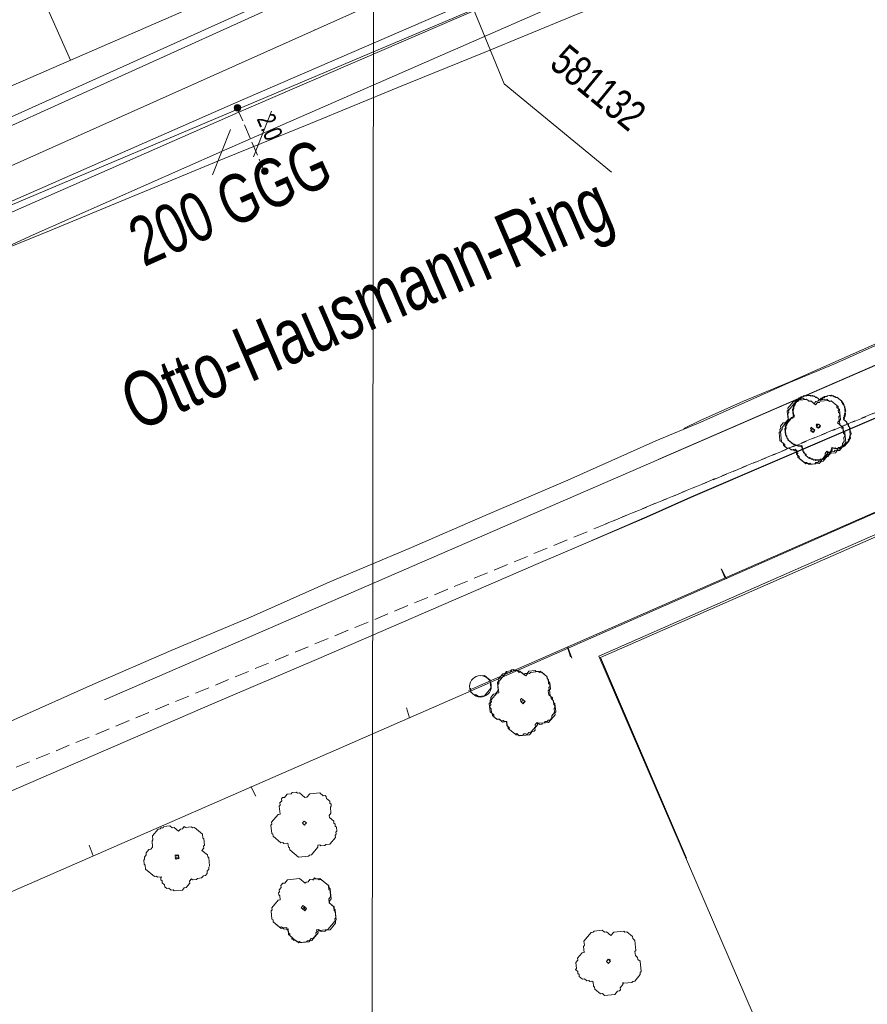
# Model space of a CAD drawing. Header units: metres. Extents: x -740 to 758, y -633 to 854.
# Tile 1032 of 1056: x 518 to 543, y 111 to 140. Entities that reach past the tile are written whole.
import ezdxf

# ---------------------------------------------------------------- set-up
doc = ezdxf.new("R2010")
doc.units = ezdxf.units.M
doc.header["$MEASUREMENT"] = 0
doc.linetypes.add('416_125', pattern=[0.5408, 0.416, -0.1248])
doc.linetypes.add('416_208', pattern=[0.624, 0.416, -0.208])
for name, color, linetype in [('Gas.LOVION', 7, 'Continuous'), ('Gis.LOVION', 7, 'Continuous'), ('Grundkarte.LOVION', 7, 'Continuous'), ('Grundkarte_Text.LOVION', 7, 'Continuous'), ('Strom.LOVION', 7, 'Continuous'), ('StromBemass.LOVION', 7, 'Continuous'), ('Telko.LOVION', 7, 'Continuous'), ('ViewBounds.LOVION', 7, 'Continuous'), ('Wasser.LOVION', 7, 'Continuous')]:
    doc.layers.add(name, color=color, linetype=linetype)
doc.styles.add('ERSTELLTER_STIL_1', font='arial.ttf')

msp = doc.modelspace()

# ---------------------------------------------------------------- hatches: boundary and pattern name
at = {"layer": 'StromBemass.LOVION', "linetype": 'Continuous', "lineweight": 13}
for points in [[(524.364, 136.887), (524.371, 136.896), (524.377, 136.907), (524.381, 136.918), (524.384, 136.929), (524.386, 136.941), (524.386, 136.953), (524.384, 136.964), (524.381, 136.976), (524.377, 136.987), (524.371, 136.997), (524.364, 137.007), (524.356, 137.015), (524.347, 137.023), (524.337, 137.029), (524.326, 137.034), (524.315, 137.038), (524.303, 137.04), (524.292, 137.04), (524.28, 137.04), (524.268, 137.037), (524.257, 137.034), (524.246, 137.029), (524.236, 137.022), (524.227, 137.015), (524.219, 137.006), (524.212, 136.997), (524.207, 136.986), (524.202, 136.975), (524.2, 136.964), (524.198, 136.952), (524.198, 136.94), (524.2, 136.929), (524.203, 136.917), (524.207, 136.906), (524.213, 136.896), (524.22, 136.886), (524.228, 136.878), (524.237, 136.87), (524.247, 136.864), (524.258, 136.859), (524.269, 136.855), (524.28, 136.853), (524.292, 136.853), (524.304, 136.853), (524.315, 136.856), (524.327, 136.859), (524.337, 136.864), (524.347, 136.871), (524.356, 136.878)], [(525.156, 135.053), (525.163, 135.063), (525.169, 135.073), (525.173, 135.084), (525.176, 135.095), (525.177, 135.107), (525.177, 135.119), (525.176, 135.13), (525.173, 135.142), (525.168, 135.153), (525.163, 135.163), (525.156, 135.172), (525.148, 135.181), (525.139, 135.188), (525.129, 135.195), (525.118, 135.199), (525.107, 135.203), (525.095, 135.205), (525.084, 135.206), (525.072, 135.205), (525.06, 135.203), (525.049, 135.199), (525.039, 135.194), (525.029, 135.188), (525.02, 135.18), (525.012, 135.172), (525.005, 135.162), (524.999, 135.152), (524.995, 135.141), (524.992, 135.13), (524.991, 135.118), (524.991, 135.106), (524.992, 135.095), (524.995, 135.083), (525, 135.073), (525.005, 135.062), (525.012, 135.053), (525.02, 135.044), (525.029, 135.037), (525.039, 135.031), (525.05, 135.026), (525.061, 135.022), (525.073, 135.02), (525.084, 135.019), (525.096, 135.02), (525.107, 135.022), (525.119, 135.026), (525.129, 135.031), (525.139, 135.037), (525.148, 135.045)]]:
    msp.add_hatch(color=7, dxfattribs=at).paths.add_polyline_path(points)

# ---------------------------------------------------------------- linework, layer by layer
at = {"layer": 'Gas.LOVION', "color": 1, "linetype": '416_208', "lineweight": 18}
for points in [[(564.232, 137.228), (557.166, 134.069), (534.951, 124.892)], [(550.571, 131.331), (494.76, 108.304)]]:
    msp.add_lwpolyline(points, dxfattribs=at)
at = {"layer": 'Gis.LOVION', "color": 44, "linetype": 'Continuous', "lineweight": 18}
for points in [[(584.28, 146.651), (557.179, 135.755), (536.483, 126.756)], [(552.539, 133.726), (520.443, 119.8)]]:
    msp.add_lwpolyline(points, dxfattribs=at)
for points in [[(541.503, 127.099), (541.506, 127.07), (541.493, 127.054), (541.496, 127.025), (541.43, 126.944), (541.433, 126.915), (541.403, 126.912), (541.337, 126.832), (541.308, 126.829), (541.282, 126.797), (541.252, 126.794), (541.239, 126.778), (541.181, 126.772), (541.167, 126.756), (541.05, 126.745), (541.034, 126.758), (540.976, 126.752), (540.944, 126.778), (540.914, 126.776), (540.866, 126.815), (540.837, 126.812), (540.74, 126.892), (540.737, 126.921), (540.689, 126.96), (540.686, 126.99), (540.67, 127.003), (540.667, 127.032), (540.651, 127.045), (540.646, 127.104), (540.63, 127.117), (540.627, 127.146), (540.64, 127.163), (540.552, 127.154), (540.536, 127.167), (540.507, 127.164), (540.491, 127.178), (540.461, 127.175), (540.429, 127.201), (540.4, 127.198), (540.239, 127.33), (540.236, 127.36), (540.204, 127.386), (540.201, 127.415), (540.185, 127.428), (540.183, 127.458), (540.166, 127.471), (540.149, 127.647), (540.162, 127.663), (540.157, 127.721), (540.183, 127.753), (540.18, 127.783), (540.233, 127.847), (540.23, 127.876), (540.27, 127.924), (540.299, 127.927), (540.339, 127.975), (540.368, 127.978), (540.394, 128.01), (540.424, 128.013), (540.392, 128.04), (540.374, 128.215), (540.388, 128.231), (540.385, 128.261), (540.398, 128.277), (540.395, 128.306), (540.422, 128.338), (540.419, 128.367), (540.564, 128.544), (540.593, 128.547), (540.62, 128.579), (540.678, 128.585), (540.705, 128.617), (540.721, 128.604), (540.896, 128.621), (540.912, 128.608), (540.942, 128.611), (540.958, 128.598), (540.987, 128.6), (541.035, 128.561), (541.065, 128.564), (541.161, 128.484), (541.201, 128.533), (541.23, 128.535), (541.256, 128.568), (541.286, 128.57), (541.299, 128.587), (541.357, 128.592), (541.37, 128.608), (541.488, 128.62), (541.504, 128.607), (541.533, 128.609), (541.565, 128.583), (541.594, 128.586), (541.626, 128.559), (541.656, 128.562), (541.784, 128.457), (541.787, 128.427), (541.819, 128.401), (541.822, 128.372), (541.854, 128.345), (541.857, 128.316), (541.873, 128.303), (541.893, 128.098), (541.88, 128.082), (541.883, 128.053), (541.87, 128.036), (541.873, 128.007), (541.846, 127.975), (541.852, 127.917), (541.932, 127.85), (541.935, 127.821), (541.967, 127.795), (541.97, 127.766), (541.986, 127.752), (541.989, 127.723), (542.021, 127.697), (542.044, 127.462), (542.018, 127.43), (542.023, 127.372), (541.984, 127.324), (541.987, 127.294), (541.894, 127.182), (541.865, 127.179), (541.825, 127.131), (541.767, 127.125), (541.754, 127.109), (541.695, 127.103), (541.682, 127.087), (541.623, 127.081), (541.607, 127.095), (541.549, 127.089), (541.533, 127.102)], [(541.529, 127.078), (541.516, 127.062), (541.519, 127.033), (541.479, 126.984), (541.482, 126.955), (541.39, 126.843), (541.36, 126.84), (541.334, 126.808), (541.305, 126.805), (541.278, 126.773), (541.22, 126.767), (541.207, 126.751), (541.031, 126.734), (541.015, 126.747), (540.986, 126.744), (540.953, 126.77), (540.924, 126.767), (540.892, 126.794), (540.863, 126.791), (540.766, 126.87), (540.763, 126.9), (540.715, 126.939), (540.712, 126.968), (540.68, 126.995), (540.674, 127.053), (540.658, 127.067), (540.65, 127.154), (540.637, 127.138), (540.607, 127.135), (540.591, 127.149), (540.533, 127.143), (540.501, 127.169), (540.471, 127.167), (540.439, 127.193), (540.41, 127.19), (540.249, 127.322), (540.246, 127.351), (540.214, 127.378), (540.208, 127.436), (540.176, 127.463), (540.162, 127.609), (540.175, 127.625), (540.172, 127.655), (540.186, 127.671), (540.18, 127.729), (540.206, 127.761), (540.203, 127.791), (540.335, 127.951), (540.365, 127.954), (540.391, 127.986), (540.42, 127.989), (540.415, 128.048), (540.399, 128.061), (540.387, 128.178), (540.4, 128.194), (540.398, 128.223), (540.411, 128.239), (540.408, 128.269), (540.421, 128.285), (540.418, 128.314), (540.445, 128.346), (540.442, 128.375), (540.547, 128.504), (540.577, 128.507), (540.616, 128.555), (540.646, 128.558), (540.659, 128.574), (540.688, 128.577), (540.701, 128.593), (540.877, 128.61), (540.893, 128.597), (540.952, 128.603), (540.968, 128.589), (540.997, 128.592), (541.045, 128.553), (541.074, 128.556), (541.171, 128.476), (541.197, 128.508), (541.227, 128.511), (541.253, 128.543), (541.282, 128.546), (541.309, 128.578), (541.367, 128.584), (541.38, 128.6), (541.468, 128.609), (541.484, 128.596), (541.543, 128.601), (541.575, 128.575), (541.604, 128.578), (541.636, 128.551), (541.666, 128.554), (541.81, 128.435), (541.813, 128.406), (541.845, 128.38), (541.848, 128.35), (541.864, 128.337), (541.867, 128.308), (541.883, 128.295), (541.892, 128.207), (541.908, 128.194), (541.911, 128.164), (541.897, 128.148), (541.906, 128.06), (541.893, 128.044), (541.896, 128.015), (541.869, 127.983), (541.872, 127.954), (541.846, 127.922), (541.942, 127.842), (541.945, 127.813), (541.993, 127.773), (541.999, 127.715), (542.031, 127.688), (542.043, 127.571), (542.059, 127.558), (542.064, 127.5), (542.051, 127.484), (542.054, 127.454), (542.041, 127.438), (542.047, 127.38), (542.007, 127.331), (542.01, 127.302), (541.878, 127.141), (541.848, 127.139), (541.835, 127.123), (541.806, 127.12), (541.793, 127.104), (541.734, 127.098), (541.721, 127.082), (541.604, 127.07), (541.588, 127.084)], [(541.134, 127.699), (541.121, 127.682), (541.105, 127.696), (541.092, 127.68), (541.06, 127.706), (541.073, 127.722), (541.057, 127.735), (541.07, 127.751), (541.054, 127.765), (541.067, 127.781), (541.126, 127.786), (541.158, 127.76), (541.161, 127.731), (541.148, 127.715)]]:
    msp.add_lwpolyline(points, close=True, dxfattribs=at)
msp.add_circle((541.125, 127.72), 0.0512, dxfattribs=at)
at = {"layer": 'Grundkarte.LOVION', "color": 8, "linetype": 'Continuous', "lineweight": 18}
for points in [[(558.934, 154.074), (559.673, 154.382), (572.024, 159.255), (578.287, 161.7), (590.804, 166.382), (599.981, 148.393), (585.604, 143.086), (581.248, 141.389), (571.83, 137.66), (567.33, 135.92), (560.58, 133.013), (558.71, 132.18), (549.321, 128.159), (548.418, 127.716), (531.329, 120.223), (530.989, 120.071)], [(453.775, 113.045), (457.382, 114.55), (462.063, 116.249), (466.858, 117.693), (473.913, 119.595), (481.17, 121.546), (486.917, 123.231), (490.695, 124.487), (495.816, 126.525), (500.855, 128.791), (525.818, 140.098), (534.777, 143.989), (544.114, 147.946), (553.404, 151.78), (559.715, 154.348), (572.066, 159.22), (574.116, 160.012)], [(453.775, 113.045), (457.382, 114.55), (462.063, 116.249), (466.858, 117.693), (473.913, 119.595), (481.17, 121.546), (486.917, 123.231), (490.695, 124.487), (495.816, 126.525), (500.855, 128.791), (525.818, 140.098), (534.777, 143.989), (544.114, 147.946), (553.404, 151.78), (559.715, 154.348), (572.066, 159.22), (574.116, 160.012)], [(574.116, 160.012), (572.066, 159.22), (559.715, 154.348), (553.404, 151.78), (544.114, 147.946), (534.777, 143.989), (525.818, 140.098), (500.855, 128.791), (495.816, 126.525), (490.695, 124.487), (486.917, 123.231), (481.17, 121.546), (473.913, 119.595), (466.858, 117.693), (462.063, 116.249), (457.382, 114.55), (453.775, 113.045)], [(516.347, 132.374), (516.01, 133.405), (547.797, 146.858), (570.947, 156.155)], [(516.347, 132.374), (518.849, 133.387), (523.905, 135.478), (526.407, 136.491), (528.936, 137.536), (531.437, 138.549), (533.966, 139.594), (536.468, 140.607), (539.028, 141.626), (544.032, 143.652), (546.592, 144.671), (549.806, 145.961), (553.078, 147.256), (556.318, 148.577), (559.532, 149.867), (562.804, 151.162), (566.05, 152.425), (568.754, 153.488)], [(530.989, 120.071), (531.329, 120.223), (548.418, 127.716), (549.321, 128.159), (558.71, 132.18), (560.58, 133.013), (569.74, 115.2), (578.014, 99.192), (602.292, 52.207), (607.506, 42.106), (608.019, 41.093), (604.381, 39.614), (592.466, 34.813), (563.293, 23.035)], [(499.092, 110.855), (500.903, 111.682), (502.74, 112.542), (504.55, 113.369), (506.42, 114.202), (508.655, 115.219), (510.949, 116.241), (513.217, 117.231), (515.511, 118.253), (517.811, 119.217), (520.105, 120.239), (522.372, 121.23), (524.672, 122.193), (526.966, 123.216), (529.266, 124.179), (531.534, 125.17), (533.86, 126.165), (536.409, 127.301), (537.716, 127.843), (540.265, 128.979), (541.571, 129.52), (544.12, 130.656)], [(537.222, 127.656), (537.674, 127.877), (538.948, 128.445), (540.255, 128.987), (542.804, 130.123)], [(555.932, 124.017), (548.418, 127.716), (531.329, 120.223), (530.989, 120.071)], [(548.418, 127.716), (531.329, 120.223), (530.989, 120.071)], [(547.069, 127.102), (531.371, 120.188), (512.889, 112.115), (491.988, 102.801), (485.325, 99.608), (479.066, 96.513), (475.822, 94.925)], [(547.069, 127.102), (531.371, 120.188), (512.889, 112.115), (491.988, 102.801), (485.325, 99.608), (479.066, 96.513), (475.822, 94.925)], [(475.822, 94.925), (479.066, 96.513), (485.325, 99.608), (491.988, 102.801), (496.761, 91.771), (504.067, 74.781), (496.761, 91.771), (491.988, 102.801), (512.889, 112.115), (531.371, 120.188), (547.069, 127.102)], [(497.256, 105.149), (512.889, 112.115), (531.371, 120.188), (547.069, 127.102)], [(538.299, 123.594), (538.413, 123.339)], [(538.309, 123.586), (538.455, 123.304)], [(533.938, 121.039), (533.851, 121.327)], [(533.98, 121.005), (533.861, 121.318)], [(529.186, 119.561), (529.273, 119.274)], [(524.825, 117.006), (524.679, 117.288)], [(519.998, 115.589), (520.117, 115.275)]]:
    msp.add_lwpolyline(points, dxfattribs=at)
at = {"layer": 'Grundkarte.LOVION', "color": 253, "linetype": 'Continuous', "lineweight": 18}
for points in [[(574.116, 160.012), (572.066, 159.22), (559.715, 154.348), (553.404, 151.78), (544.114, 147.946), (534.777, 143.989), (525.818, 140.098), (500.855, 128.791), (495.816, 126.525), (490.695, 124.487), (486.917, 123.231), (481.17, 121.546), (473.913, 119.595), (466.858, 117.693), (462.063, 116.249), (457.382, 114.55), (453.775, 113.045)], [(568.754, 153.488), (566.05, 152.425), (562.804, 151.162), (559.532, 149.867), (556.318, 148.577), (553.078, 147.256), (549.806, 145.961), (546.592, 144.671), (544.032, 143.652), (539.028, 141.626), (536.468, 140.607), (533.966, 139.594), (531.437, 138.549), (528.936, 137.536), (526.407, 136.491), (523.905, 135.478), (518.849, 133.387), (516.347, 132.374), (516.01, 133.405), (547.797, 146.858), (570.947, 156.155)], [(530.989, 120.071), (531.329, 120.223), (548.418, 127.716), (549.321, 128.159), (558.71, 132.18), (560.58, 133.013), (569.74, 115.2), (578.014, 99.192), (602.292, 52.207), (607.506, 42.106), (608.019, 41.093), (604.381, 39.614), (592.466, 34.813), (563.293, 23.035)], [(537.222, 127.656), (537.674, 127.877), (538.948, 128.445), (540.255, 128.987), (542.804, 130.123), (544.11, 130.664), (545.385, 131.232), (546.691, 131.774), (547.939, 132.31), (549.246, 132.851), (551.14, 131.618), (546.148, 129.474), (544.873, 128.906), (543.657, 128.344), (537.417, 125.665), (536.142, 125.097), (534.555, 124.41)], [(499.092, 110.855), (500.903, 111.682), (502.74, 112.542), (504.55, 113.369), (506.42, 114.202), (508.655, 115.219), (510.949, 116.241), (513.217, 117.231), (515.511, 118.253), (517.811, 119.217), (520.105, 120.239), (522.372, 121.23), (524.672, 122.193), (526.966, 123.216), (529.266, 124.179), (531.534, 125.17), (533.86, 126.165), (536.409, 127.301), (537.716, 127.843), (540.265, 128.979), (541.571, 129.52), (544.12, 130.656)], [(544.915, 128.872), (537.427, 125.657), (536.152, 125.089), (533.003, 123.747), (526.651, 120.998), (523.502, 119.655), (513.974, 115.532), (501.399, 109.928), (498.261, 108.469), (497.072, 107.938), (495.888, 107.35), (494.698, 106.82), (493.515, 106.231), (492.325, 105.701), (491.168, 105.145), (489.952, 104.582), (488.794, 104.026), (487.611, 103.437), (486.421, 102.907), (485.237, 102.318)], [(560.772, 114.117), (541.377, 105.718), (534.764, 121.061), (549.102, 127.369)], [(475.822, 94.925), (479.066, 96.513), (485.325, 99.608), (491.988, 102.801), (496.761, 91.771), (504.067, 74.781), (496.761, 91.771), (498.917, 92.691), (502.067, 94.033), (501.033, 96.444), (499.28, 100.47), (497.256, 105.149), (512.889, 112.115), (531.371, 120.188), (547.069, 127.102)], [(537.296, 115.211), (534.806, 121.027), (546.171, 126.01)]]:
    msp.add_lwpolyline(points, dxfattribs=at)
at = {"layer": 'Grundkarte.LOVION', "color": 7, "linetype": 'Continuous', "lineweight": 13}
for points in [[(547.281, 150.62), (538.589, 146.726), (534.197, 144.789), (527.681, 141.906), (512.258, 135.196), (510.023, 134.179), (508.042, 133.276), (506.232, 132.449), (497.896, 128.531), (497.248, 128.201), (495.687, 127.546), (494.412, 126.978), (493.275, 126.513), (492.192, 126.111), (491.166, 125.715), (489.763, 125.253), (488.073, 124.704), (486.149, 124.131), (484.825, 123.765), (474.495, 120.893)], [(518.4, 140.703), (519.46, 138.324)]]:
    msp.add_lwpolyline(points, dxfattribs=at)
at = {"layer": 'Grundkarte.LOVION', "color": 9, "linetype": 'Continuous', "lineweight": 18}
for points in [[(541.365, 126.997), (541.313, 126.933), (541.318, 126.874), (541.186, 126.714), (541.128, 126.708), (541.101, 126.676), (541.043, 126.67), (541.016, 126.638), (540.899, 126.626), (540.867, 126.653), (540.809, 126.647), (540.776, 126.673), (540.718, 126.668), (540.525, 126.826), (540.519, 126.885), (540.487, 126.911), (540.476, 127.028), (540.444, 127.055), (540.327, 127.043), (540.262, 127.096), (540.204, 127.09), (540.107, 127.17), (540.102, 127.228), (540.005, 127.307), (539.982, 127.542), (540.009, 127.574), (540.003, 127.632), (540.029, 127.664), (540.024, 127.723), (540.103, 127.819), (540.161, 127.825), (540.241, 127.922), (540.218, 128.156), (540.244, 128.188), (540.238, 128.246), (540.397, 128.439), (540.455, 128.445), (540.482, 128.477), (540.599, 128.489), (540.625, 128.521), (540.684, 128.526), (540.716, 128.5), (540.775, 128.506), (540.839, 128.453), (540.897, 128.459), (540.994, 128.379), (541.047, 128.444), (541.105, 128.449), (541.132, 128.482), (541.366, 128.504), (541.43, 128.452), (541.489, 128.457), (541.649, 128.325), (541.655, 128.267), (541.719, 128.214), (541.693, 128.182), (541.699, 128.123), (541.731, 128.097), (541.737, 128.038), (541.71, 128.006), (541.722, 127.889), (541.669, 127.825), (541.797, 127.719), (541.803, 127.661), (541.835, 127.634), (541.847, 127.517), (541.879, 127.491), (541.885, 127.432), (541.858, 127.4), (541.87, 127.283), (541.817, 127.218), (541.822, 127.16), (541.743, 127.064), (541.685, 127.058), (541.658, 127.026), (541.6, 127.02), (541.573, 126.988), (541.398, 126.971)], [(541.375, 126.989), (541.381, 126.93), (541.328, 126.866), (541.334, 126.808), (541.255, 126.711), (541.196, 126.705), (541.143, 126.641), (540.851, 126.612), (540.818, 126.639), (540.76, 126.633), (540.567, 126.792), (540.561, 126.85), (540.497, 126.903), (540.523, 126.935), (540.518, 126.994), (540.486, 127.02), (540.427, 127.014), (540.395, 127.041), (540.336, 127.035), (540.272, 127.088), (540.214, 127.082), (540.149, 127.135), (540.144, 127.194), (540.047, 127.273), (540.019, 127.566), (540.071, 127.63), (540.066, 127.688), (540.198, 127.849), (540.256, 127.855), (540.233, 128.089), (540.26, 128.121), (540.254, 128.18), (540.465, 128.437), (540.524, 128.443), (540.55, 128.475), (540.785, 128.498), (540.849, 128.445), (540.907, 128.451), (541.036, 128.345), (541.089, 128.409), (541.147, 128.415), (541.174, 128.447), (541.408, 128.47), (541.44, 128.443), (541.499, 128.449), (541.691, 128.291), (541.697, 128.232), (541.729, 128.206), (541.758, 127.913), (541.731, 127.881), (541.743, 127.764), (541.839, 127.685), (541.851, 127.567), (541.883, 127.541), (541.912, 127.248), (541.727, 127.023), (541.668, 127.018), (541.615, 126.953), (541.498, 126.942), (541.466, 126.968), (541.408, 126.963)], [(540.983, 127.58), (540.925, 127.575), (540.893, 127.601), (540.919, 127.633), (540.887, 127.66), (540.913, 127.692), (541.01, 127.612)], [(540.993, 127.572), (540.967, 127.54), (540.903, 127.593), (540.929, 127.625), (540.955, 127.657), (541.02, 127.604)], [(532.971, 119.142), (532.918, 119.078), (532.924, 119.019), (532.792, 118.858), (532.733, 118.853), (532.681, 118.788), (532.648, 118.815), (532.59, 118.809), (532.563, 118.777), (532.446, 118.766), (532.382, 118.818), (532.324, 118.813), (532.131, 118.971), (532.125, 119.03), (532.093, 119.056), (532.081, 119.173), (532.023, 119.168), (531.991, 119.194), (531.932, 119.188), (531.868, 119.241), (531.809, 119.235), (531.681, 119.341), (531.675, 119.4), (531.611, 119.452), (531.588, 119.687), (531.614, 119.719), (531.609, 119.777), (531.635, 119.809), (531.629, 119.868), (531.709, 119.964), (531.767, 119.97), (531.846, 120.066), (531.823, 120.301), (531.85, 120.333), (531.844, 120.391), (531.976, 120.552), (532.035, 120.558), (532.088, 120.622), (532.205, 120.634), (532.231, 120.666), (532.29, 120.671), (532.322, 120.645), (532.38, 120.651), (532.412, 120.624), (532.471, 120.63), (532.6, 120.524), (532.626, 120.557), (532.685, 120.562), (532.737, 120.627), (532.913, 120.644), (532.945, 120.617), (533.062, 120.629), (533.255, 120.47), (533.261, 120.412), (533.293, 120.385), (533.304, 120.268), (533.337, 120.242), (533.342, 120.183), (533.316, 120.151), (533.322, 120.093), (533.295, 120.06), (533.307, 119.943), (533.371, 119.89), (533.377, 119.832), (533.441, 119.779), (533.452, 119.662), (533.484, 119.636), (533.49, 119.577), (533.464, 119.545), (533.475, 119.428), (533.396, 119.331), (533.402, 119.273), (533.349, 119.209), (533.29, 119.203), (533.264, 119.171), (533.205, 119.165), (533.179, 119.133), (533.003, 119.116)], [(532.981, 119.134), (532.987, 119.075), (532.908, 118.979), (532.913, 118.92), (532.887, 118.888), (532.828, 118.883), (532.749, 118.786), (532.456, 118.757), (532.424, 118.784), (532.366, 118.778), (532.173, 118.937), (532.167, 118.995), (532.103, 119.048), (532.091, 119.165), (531.974, 119.154), (531.878, 119.233), (531.819, 119.227), (531.723, 119.306), (531.717, 119.365), (531.653, 119.418), (531.641, 119.535), (531.609, 119.561), (531.603, 119.62), (531.63, 119.652), (531.624, 119.711), (531.651, 119.743), (531.645, 119.801), (531.803, 119.994), (531.862, 120), (531.839, 120.234), (531.865, 120.266), (531.86, 120.325), (532.071, 120.582), (532.188, 120.593), (532.215, 120.625), (532.39, 120.643), (532.454, 120.59), (532.513, 120.595), (532.642, 120.49), (532.694, 120.554), (532.753, 120.56), (532.779, 120.592), (533.014, 120.615), (533.046, 120.588), (533.104, 120.594), (533.265, 120.462), (533.271, 120.404), (533.303, 120.377), (533.309, 120.319), (533.341, 120.292), (533.358, 120.117), (533.331, 120.084), (533.349, 119.909), (533.413, 119.856), (533.419, 119.797), (533.451, 119.771), (533.456, 119.712), (533.489, 119.686), (533.512, 119.452), (533.485, 119.42), (533.491, 119.361), (533.306, 119.136), (533.13, 119.119), (533.104, 119.087), (533.045, 119.081)], [(532.589, 119.725), (532.563, 119.693), (532.498, 119.746), (532.493, 119.805), (532.519, 119.837), (532.615, 119.757)], [(532.599, 119.717), (532.572, 119.685), (532.508, 119.738), (532.535, 119.77), (532.561, 119.802), (532.625, 119.749)], [(526.619, 115.586), (526.624, 115.527), (526.44, 115.302), (526.381, 115.297), (526.355, 115.264), (526.062, 115.236), (525.805, 115.447), (525.799, 115.506), (525.767, 115.532), (525.755, 115.649), (525.638, 115.638), (525.606, 115.664), (525.548, 115.658), (525.323, 115.843), (525.317, 115.902), (525.285, 115.928), (525.262, 116.162), (525.288, 116.195), (525.283, 116.253), (525.467, 116.478), (525.526, 116.484), (525.503, 116.718), (525.53, 116.75), (525.524, 116.809), (525.577, 116.873), (525.571, 116.932), (525.597, 116.964), (525.656, 116.969), (525.735, 117.066), (525.852, 117.077), (525.879, 117.109), (525.996, 117.121), (526.028, 117.095), (526.086, 117.1), (526.247, 116.968), (526.306, 116.974), (526.385, 117.07), (526.678, 117.099), (526.774, 117.02), (526.833, 117.025), (526.865, 116.999), (526.871, 116.94), (526.967, 116.861), (526.973, 116.803), (527.005, 116.776), (527.011, 116.718), (526.984, 116.686), (527.001, 116.51), (526.948, 116.446), (526.954, 116.387), (527.083, 116.281), (527.088, 116.223), (527.121, 116.196), (527.126, 116.138), (527.158, 116.111), (527.17, 115.994), (527.144, 115.962), (527.149, 115.904), (527.123, 115.872), (527.129, 115.813), (526.97, 115.62), (526.853, 115.609), (526.827, 115.577), (526.709, 115.565), (526.677, 115.592)], [(522.961, 114.607), (522.908, 114.543), (522.914, 114.485), (522.808, 114.356), (522.749, 114.35), (522.697, 114.286), (522.462, 114.263), (522.43, 114.29), (522.372, 114.284), (522.307, 114.337), (522.249, 114.331), (522.185, 114.384), (522.179, 114.442), (522.115, 114.495), (522.109, 114.554), (522.077, 114.58), (522.071, 114.639), (522.097, 114.671), (521.98, 114.659), (521.948, 114.686), (521.89, 114.68), (521.633, 114.891), (521.621, 115.009), (521.589, 115.035), (521.578, 115.152), (521.604, 115.184), (521.598, 115.243), (521.651, 115.307), (521.645, 115.366), (521.725, 115.462), (521.783, 115.468), (521.836, 115.532), (521.819, 115.708), (521.845, 115.74), (521.834, 115.857), (521.992, 116.05), (522.051, 116.055), (522.077, 116.088), (522.136, 116.093), (522.162, 116.125), (522.338, 116.143), (522.402, 116.09), (522.461, 116.095), (522.589, 115.99), (522.642, 116.054), (522.701, 116.06), (522.753, 116.124), (522.786, 116.098), (522.961, 116.115), (522.993, 116.088), (523.052, 116.094), (523.277, 115.909), (523.288, 115.792), (523.32, 115.766), (523.338, 115.59), (523.311, 115.558), (523.317, 115.499), (523.264, 115.435), (523.425, 115.303), (523.431, 115.245), (523.463, 115.218), (523.486, 114.984), (523.459, 114.952), (523.465, 114.893), (523.412, 114.829), (523.418, 114.77), (523.365, 114.706), (523.306, 114.7), (523.254, 114.636), (523.136, 114.625), (523.11, 114.593), (522.993, 114.581)], [(526.263, 116.201), (526.237, 116.169), (526.172, 116.222), (526.199, 116.254), (526.225, 116.286), (526.289, 116.233)], [(522.579, 115.191), (522.547, 115.217), (522.52, 115.185), (522.488, 115.211), (522.514, 115.244), (522.482, 115.27), (522.509, 115.302), (522.541, 115.276), (522.567, 115.308), (522.599, 115.281), (522.573, 115.249), (522.605, 115.223)], [(526.625, 113.104), (526.631, 113.045), (526.446, 112.82), (526.387, 112.814), (526.361, 112.782), (526.068, 112.754), (525.972, 112.833), (525.913, 112.827), (525.907, 112.886), (525.811, 112.965), (525.805, 113.024), (525.773, 113.05), (525.762, 113.167), (525.645, 113.156), (525.612, 113.182), (525.554, 113.176), (525.329, 113.361), (525.323, 113.42), (525.291, 113.446), (525.268, 113.68), (525.295, 113.713), (525.289, 113.771), (525.474, 113.996), (525.532, 114.002), (525.521, 114.119), (525.489, 114.145), (525.483, 114.204), (525.509, 114.236), (525.504, 114.295), (525.556, 114.359), (525.551, 114.417), (525.604, 114.482), (525.662, 114.487), (525.741, 114.584), (526.093, 114.618), (526.253, 114.486), (526.28, 114.518), (526.338, 114.524), (526.391, 114.588), (526.625, 114.611), (526.658, 114.585), (526.716, 114.59), (526.941, 114.406), (526.947, 114.347), (526.979, 114.321), (527.008, 114.028), (526.955, 113.964), (526.96, 113.905), (527.089, 113.799), (527.095, 113.741), (527.127, 113.714), (527.155, 113.422), (527.129, 113.389), (527.135, 113.331), (526.976, 113.138), (526.859, 113.127), (526.833, 113.094), (526.716, 113.083), (526.684, 113.109)], [(526.233, 113.695), (526.137, 113.774), (526.163, 113.807), (526.189, 113.839), (526.254, 113.786), (526.227, 113.754), (526.259, 113.727)], [(526.243, 113.687), (526.179, 113.74), (526.205, 113.772), (526.231, 113.804), (526.296, 113.751), (526.269, 113.719)], [(535.451, 111.611), (535.457, 111.553), (535.378, 111.456), (535.383, 111.398), (535.357, 111.366), (535.298, 111.36), (535.219, 111.263), (534.926, 111.235), (534.862, 111.288), (534.804, 111.282), (534.643, 111.414), (534.637, 111.473), (534.605, 111.499), (534.594, 111.616), (534.561, 111.643), (534.503, 111.637), (534.471, 111.663), (534.412, 111.657), (534.348, 111.71), (534.289, 111.705), (534.193, 111.784), (534.187, 111.842), (534.155, 111.869), (534.149, 111.927), (534.085, 111.98), (534.112, 112.012), (534.094, 112.188), (534.147, 112.252), (534.141, 112.311), (534.274, 112.471), (534.332, 112.477), (534.315, 112.653), (534.341, 112.685), (534.33, 112.802), (534.541, 113.059), (534.6, 113.065), (534.626, 113.097), (534.86, 113.12), (534.925, 113.067), (534.983, 113.073), (535.112, 112.967), (535.191, 113.064), (535.484, 113.092), (535.516, 113.066), (535.574, 113.072), (535.735, 112.94), (535.741, 112.881), (535.805, 112.828), (535.834, 112.535), (535.807, 112.503), (535.819, 112.386), (535.883, 112.333), (535.889, 112.275), (535.953, 112.222), (535.982, 111.929), (535.955, 111.897), (535.961, 111.838), (535.803, 111.646), (535.744, 111.64), (535.718, 111.608), (535.483, 111.585)], [(535.069, 112.195), (535.043, 112.162), (534.978, 112.215), (535.005, 112.247), (535.031, 112.28), (535.063, 112.253), (535.09, 112.285), (535.063, 112.253), (535.095, 112.227)]]:
    msp.add_lwpolyline(points, close=True, dxfattribs=at)
for points in [[(531.332, 120.489), (531.449, 120.501), (531.61, 120.368), (531.633, 120.134), (531.448, 119.909), (531.272, 119.892), (531.208, 119.945), (531.149, 119.939), (531.053, 120.018), (531.042, 120.136)], [(526.472, 114.576), (526.525, 114.64), (526.557, 114.614), (526.674, 114.625), (526.931, 114.414), (526.943, 114.297), (526.975, 114.27), (526.992, 114.094), (526.939, 114.03), (526.951, 113.913), (527.079, 113.807), (527.091, 113.69), (527.123, 113.664), (527.14, 113.488), (527.113, 113.456), (527.119, 113.398), (526.908, 113.14), (526.674, 113.118), (526.641, 113.144), (526.583, 113.138), (526.589, 113.08), (526.562, 113.048), (526.568, 112.989), (526.489, 112.893), (526.43, 112.887), (526.377, 112.823), (526.319, 112.817), (526.292, 112.785), (526.117, 112.768), (526.085, 112.794), (526.026, 112.788), (525.93, 112.867), (525.871, 112.862), (525.865, 112.92), (525.769, 113), (525.757, 113.117), (525.725, 113.143), (525.72, 113.202), (525.603, 113.19), (525.57, 113.217), (525.512, 113.211), (525.415, 113.29)]]:
    msp.add_lwpolyline(points, dxfattribs=at)
msp.add_circle((531.331, 120.187), 0.313, dxfattribs=at)
at = {"layer": 'Strom.LOVION', "color": 1, "linetype": 'Continuous', "lineweight": 18}
for points in [[(558.403, 140.86), (546.709, 145.14), (540.216, 142.319), (537.916, 143.025), (524.235, 137.091), (506.495, 129.298), (498.939, 125.869), (494.803, 124.342), (490.159, 123.016)], [(558.192, 140.603), (546.711, 144.816), (540.219, 141.994), (537.947, 142.703), (524.336, 136.82), (506.583, 129.011), (504.05, 127.862)]]:
    msp.add_lwpolyline(points, dxfattribs=at)
at = {"layer": 'StromBemass.LOVION', "color": 7, "linetype": '416_125', "lineweight": 13}
msp.add_lwpolyline([(524.279, 136.948), (525.08, 135.105)], dxfattribs=at)
at = {"layer": 'StromBemass.LOVION', "color": 7, "linetype": 'Continuous', "lineweight": 13}
for centre, radius in [((524.292, 136.946), 0.0939), ((525.084, 135.113), 0.0933)]:
    msp.add_circle(centre, radius, dxfattribs=at)
at = {"layer": 'Telko.LOVION', "color": 1, "linetype": 'Continuous', "lineweight": 18}
for points in [[(573.472, 159.195), (571.115, 158.359), (570.316, 158.074), (569.646, 157.521), (537.578, 144.218), (536.784, 143.875), (536.041, 143.462), (516.998, 134.935), (503.361, 128.858), (502.665, 128.569), (502.023, 128.181), (482.204, 121.1), (472.075, 117.686), (471.276, 117.697), (470.612, 117.381), (455.431, 111.685)], [(453.197, 113.52), (465.332, 117.574), (472.909, 119.586), (482.536, 121.931), (491.578, 125.43), (498.092, 127.885), (507.111, 131.915), (511.67, 133.956), (525.782, 140.316), (543.918, 148.296), (556.466, 153.572), (556.917, 153.793)]]:
    msp.add_lwpolyline(points, dxfattribs=at)
at = {"layer": 'Telko.LOVION', "color": 49, "linetype": 'Continuous', "lineweight": 18}
msp.add_lwpolyline([(535.131, 135.083), (532.014, 137.645), (530.632, 141.042)], dxfattribs=at)
at = {"layer": 'Telko.LOVION', "color": 7, "linetype": 'Continuous', "lineweight": 13}
msp.add_lwpolyline([(526.511, 139.205), (526.527, 139.192)], dxfattribs=at)
at = {"layer": 'ViewBounds.LOVION', "color": 1, "linetype": 'Continuous', "lineweight": 18}
msp.add_lwpolyline([(528.379, 238.399), (527.852, -123.837), (-505.561, -122.336), (-505.035, 239.901)], close=True, dxfattribs=at)
at = {"layer": 'Wasser.LOVION', "color": 94, "linetype": 'Continuous', "lineweight": 18}
for points in [[(557.597, 139.88), (552.903, 141.342), (544.456, 144.3), (543.713, 144.345), (538.224, 141.991), (525.003, 136.191)], [(525.003, 136.191), (523.827, 135.677), (518.373, 133.267), (491.035, 120.708), (489.846, 119.719), (489.513, 118.889), (488.592, 117.735), (488.18, 117.561), (487.02, 117.034), (482.694, 115.178), (479.597, 115.57), (477.133, 114.472), (470.934, 111.516)]]:
    msp.add_lwpolyline(points, dxfattribs=at)
at = {"layer": 'Wasser.LOVION', "color": 7, "linetype": 'Continuous', "lineweight": 13}
for points in [[(525.278, 136.853), (524.757, 135.531)], [(523.568, 135.001), (524.089, 136.323)]]:
    msp.add_lwpolyline(points, dxfattribs=at)

# ---------------------------------------------------------------- texts
at = {"layer": 'Grundkarte_Text.LOVION', "color": 8, "linetype": 'Continuous', "lineweight": 18, "insert": (521.584, 127.124), "char_height": 1.60083, "attachment_point": 7, "rotation": 23.3919, "style": 'ERSTELLTER_STIL_1'}
msp.add_mtext('{\\A1;\\W0.71559x;Otto-Hausmann-Ring}', dxfattribs=at)
at = {"layer": 'StromBemass.LOVION', "color": 7, "linetype": 'Continuous', "lineweight": 13, "insert": (524.834, 136.626), "char_height": 0.53355, "attachment_point": 7, "rotation": 293.245, "style": 'ERSTELLTER_STIL_1'}
msp.add_mtext('{\\A1;\\W0.71557x;2.0}', dxfattribs=at)
at = {"layer": 'Telko.LOVION', "color": 220, "linetype": 'Continuous', "lineweight": 18, "insert": (533.286, 138.144), "char_height": 0.88922, "attachment_point": 7, "rotation": 320.5841, "style": 'ERSTELLTER_STIL_1'}
msp.add_mtext('{\\A1;\\W0.73191x;581132}', dxfattribs=at)
at = {"layer": 'Wasser.LOVION', "color": 94, "linetype": 'Continuous', "lineweight": 18, "insert": (521.592, 132.309), "char_height": 1.42279, "attachment_point": 7, "rotation": 24.0382, "style": 'ERSTELLTER_STIL_1'}
msp.add_mtext('{\\A1;\\W0.71559x;200 GGG}', dxfattribs=at)

doc.saveas('drawing.dxf')
